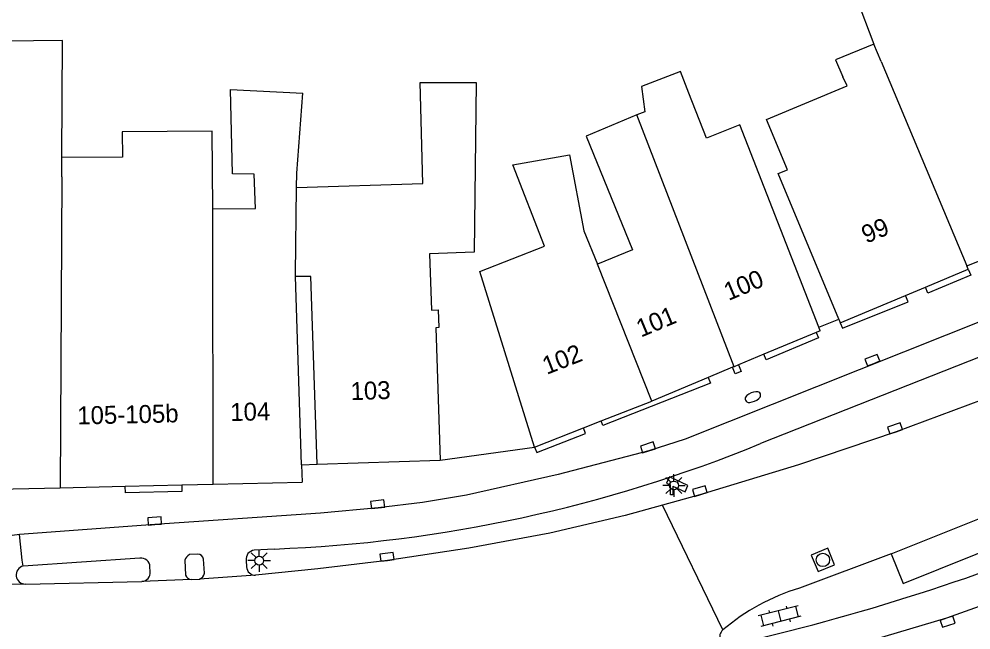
# Model space of a CAD drawing. Extents: x 132998 to 136004, y 396998 to 398512.
# Drawn here: x 133737.1 to 133790.2, y 397605.3 to 397639.3 of the extents above; entities that cross this region are included whole.
import ezdxf

# ---------------------------------------------------------------- set-up
doc = ezdxf.new("R2010")
doc.units = 0
for name, color, linetype in [('gg-afsc-erfafscheiding', 7, 'Continuous'), ('gg-afsc-hekwerk', 7, 'Continuous'), ('gg-anno-huisnummerreeks BGT', 7, 'Continuous'), ('gg-bbg-gedigitaliseerde bebouwing', 7, 'Continuous'), ('gg-bbg-hoofdgebouw', 7, 'Continuous'), ('gg-bbg-tussenscheiding', 7, 'Continuous'), ('gg-knt-verharding', 7, 'Continuous'), ('gg-knt-verharding nz', 7, 'Continuous'), ('gt-grn-weggrens', 7, 'Continuous'), ('gt-symb-brandkraan', 7, 'Continuous'), ('gt-symb-camera', 7, 'Continuous'), ('gt-symb-klinker verharding', 7, 'Continuous'), ('gt-symb-kolk', 7, 'Continuous'), ('gt-symb-lichtmast', 7, 'Continuous'), ('gt-symb-rioolschacht', 7, 'Continuous')]:
    doc.layers.add(name, color=color, linetype=linetype)

# ---------------------------------------------------------------- blocks, each defined once
blk = doc.blocks.new('gt0-KOLK')
at = {"layer": 'gt-symb-kolk'}
blk.add_lwpolyline([(0, 0), (0.375, 0), (0.375, 0.4), (-0.375, 0.4), (-0.375, 0), (0, 0)], dxfattribs=at)
blk = doc.blocks.new('gt0-CAMERA')
at = {"layer": 'gt-symb-camera'}
for points in [[(0.067, 0.484), (0.753, 0.164), (0.916, 0.514), (-0.121, 0.999), (-0.284, 0.648), (-0.067, 0.547)], [(0.067, 0.484), (0.067, 0), (-0.067, 0), (-0.067, 0.547)]]:
    blk.add_lwpolyline(points, dxfattribs=at)
blk = doc.blocks.new('gt0-LMAST')
at = {"layer": 'gt-symb-lichtmast'}
for p, q in [((-0.005, 0.246), (-0.005, 0.621)), ((-0.182, 0.173), (-0.447, 0.438)), ((0.172, 0.173), (0.437, 0.438)), ((-0.255, -0.004), (-0.63, -0.004)), ((-0.182, -0.181), (-0.447, -0.446)), ((-0.005, -0.254), (-0.005, -0.629)), ((0.437, -0.446), (0.172, -0.181)), ((0.245, -0.004), (0.62, -0.004))]:
    blk.add_line(p, q, dxfattribs=at)
blk.add_circle((-0.005, -0.004), 0.25, dxfattribs=at)
blk = doc.blocks.new('gt0-BR')
at = {"layer": 'gt-symb-brandkraan'}
for centre, radius, start, end in [((-0.244, 0), 0.206, 107.5669, 252.4331), ((0.599, -2.664), 3, 106.892, 107.5669), ((0, -0.691), 0.938, 73.108, 106.892), ((-0.599, -2.664), 3, 72.4331, 73.108), ((0.244, 0), 0.206, 287.567, 72.4331), ((0.599, 2.664), 3, 252.4331, 253.108), ((0, 0.691), 0.938, 253.108, 286.8921), ((-0.599, 2.664), 3, 286.8921, 287.567)]:
    blk.add_arc(centre, radius, start, end, dxfattribs=at)
blk = doc.blocks.new('gt0-KL1')
at = {"layer": 'gt-symb-klinker verharding'}
for p, q in [((-1.15, 0.3), (1.15, 0.3)), ((-1, -0.3), (-1, 0.3)), ((-0.5, 0.3), (-0.5, 0.45)), ((0, -0.3), (0, 0.3)), ((0.5, 0.3), (0.5, 0.45)), ((1, -0.3), (1, 0.3)), ((-1.15, -0.3), (1.15, -0.3)), ((-0.5, -0.45), (-0.5, -0.3)), ((0.5, -0.45), (0.5, -0.3))]:
    blk.add_line(p, q, dxfattribs=at)
blk = doc.blocks.new('gt0-RS')
at = {"layer": 'gt-symb-rioolschacht'}
blk.add_lwpolyline([(-0.5, -0.5), (0.5, -0.5), (0.5, 0.5), (-0.5, 0.5)], close=True, dxfattribs=at)
blk.add_circle((0, 0), 0.375, dxfattribs=at)

msp = doc.modelspace()

# ---------------------------------------------------------------- linework, layer by layer
at = {"layer": 'gg-afsc-erfafscheiding'}
msp.add_line((133783.067, 397642.466), (133784.776, 397637.921), dxfattribs=at)
at = {"layer": 'gg-afsc-hekwerk'}
for p, q in [((133789.959, 397625.564), (133792.427, 397626.527)), ((133781.714, 397622.136), (133782.829, 397622.573))]:
    msp.add_line(p, q, dxfattribs=at)
at = {"layer": 'gg-bbg-gedigitaliseerde bebouwing'}
for p, q in [((133785.186, 397636.942), (133784.776, 397637.921)), ((133785.186, 397636.942), (133789.959, 397625.564)), ((133759.478, 397635.777), (133762.607, 397635.777)), ((133762.607, 397635.777), (133762.483, 397626.309)), ((133771.571, 397633.97), (133768.732, 397632.783)), ((133790.04, 397625.37), (133789.959, 397625.564)), ((133752.859, 397614.469), (133752.525, 397624.959)), ((133753.39, 397624.959), (133752.525, 397624.959)), ((133753.74, 397614.5), (133753.39, 397624.959)), ((133782.829, 397622.573), (133782.91, 397622.38)), ((133781.79, 397621.94), (133781.714, 397622.136)), ((133752.859, 397614.469), (133752.89, 397613.49))]:
    msp.add_line(p, q, dxfattribs=at)
for points in [[(133739.499, 397631.592), (133739.534, 397638.122), (133733.057, 397638.04)], [(133784.776, 397637.921), (133782.651, 397637.03), (133783.044, 397636.093)], [(133774.471, 397635.182), (133774.006, 397636.381), (133771.818, 397635.544), (133772, 397634.149), (133771.571, 397633.97)], [(133752.581, 397629.918), (133759.63, 397630.154), (133759.478, 397635.777)], [(133779.957, 397630.907), (133778.786, 397633.718), (133783.296, 397635.584), (133783.044, 397636.093)], [(133750.229, 397630.667), (133749.008, 397630.682), (133748.905, 397635.385), (133752.942, 397635.186)], [(133752.581, 397629.918), (133752.591, 397630.717), (133752.942, 397635.186)], [(133781.714, 397622.136), (133777.313, 397633.411), (133775.445, 397632.671), (133774.471, 397635.182)], [(133747.907, 397628.739), (133747.88, 397633.053), (133742.861, 397633.021), (133742.87, 397631.613), (133739.499, 397631.592)], [(133768.732, 397632.783), (133771.316, 397626.451), (133769.364, 397625.655)], [(133762.813, 397625.247), (133766.415, 397626.658), (133764.644, 397631.177), (133767.816, 397631.736), (133768.607, 397627.511), (133769.364, 397625.655)], [(133782.829, 397622.573), (133779.444, 397630.694), (133779.957, 397630.907)], [(133747.907, 397628.739), (133750.292, 397628.76), (133750.229, 397630.667)]]:
    msp.add_lwpolyline(points, dxfattribs=at)
at = {"layer": 'gg-bbg-hoofdgebouw'}
for p, q in [((133765.86, 397615.45), (133762.813, 397625.247)), ((133787.66, 397624.372), (133790.04, 397625.37)), ((133786.543, 397623.904), (133787.66, 397624.372)), ((133782.91, 397622.38), (133786.543, 397623.904)), ((133781.564, 397621.845), (133778.649, 397620.627)), ((133781.79, 397621.94), (133781.564, 397621.845)), ((133778.649, 397620.627), (133777.228, 397620.032)), ((133776.905, 397619.897), (133775.539, 397619.326)), ((133776.993, 397619.934), (133776.905, 397619.897)), ((133777.228, 397620.032), (133776.993, 397619.934)), ((133775.539, 397619.326), (133772.39, 397618.01)), ((133769.575, 397616.906), (133772.39, 397618.01)), ((133765.86, 397615.45), (133768.588, 397616.519)), ((133768.588, 397616.519), (133769.575, 397616.906)), ((133753.74, 397614.5), (133760.6, 397614.73)), ((133743.028, 397613.269), (133746.182, 397613.34)), ((133746.182, 397613.34), (133747.943, 397613.379)), ((133747.943, 397613.379), (133752.89, 397613.49)), ((133727.486, 397612.921), (133739.399, 397613.188)), ((133739.399, 397613.188), (133743.028, 397613.269))]:
    msp.add_line(p, q, dxfattribs=at)
msp.add_lwpolyline([(133762.483, 397626.309), (133759.995, 397626.222), (133760.119, 397623.09), (133760.489, 397623.101), (133760.52, 397622.111), (133760.358, 397622.108), (133760.6, 397614.73)], dxfattribs=at)
at = {"layer": 'gg-bbg-tussenscheiding'}
for p, q in [((133776.993, 397619.934), (133771.571, 397633.97)), ((133739.495, 397630.95), (133739.499, 397631.592)), ((133739.493, 397630.517), (133739.495, 397630.95)), ((133739.493, 397630.517), (133739.399, 397613.188)), ((133747.908, 397627.923), (133747.907, 397628.739)), ((133747.943, 397613.379), (133747.908, 397627.923)), ((133772.39, 397618.01), (133769.364, 397625.655))]:
    msp.add_line(p, q, dxfattribs=at)
msp.add_lwpolyline([(133752.525, 397624.959), (133752.521, 397625.084), (133752.581, 397629.918)], dxfattribs=at)
at = {"layer": 'gg-knt-verharding'}
for p, q in [((133806.045, 397626.559), (133778.462, 397615.645)), ((133785.749, 397609.494), (133810.454, 397619.449)), ((133760.6, 397614.73), (133765.86, 397615.45)), ((133752.859, 397614.469), (133753.74, 397614.5)), ((133744.687, 397611.131), (133737.133, 397610.582)), ((133751.335, 397609.769), (133750.218, 397609.696)), ((133743.845, 397609.263), (133737.329, 397608.819)), ((133746.353, 397609.139), (133746.393, 397608.311)), ((133747.079, 397609.481), (133746.613, 397609.457)), ((133747.452, 397608.425), (133747.395, 397609.198)), ((133749.774, 397609.136), (133749.799, 397608.767)), ((133785.749, 397609.494), (133780.628, 397607.595)), ((133744.423, 397608.5), (133744.407, 397608.789)), ((133753.773, 397608.666), (133750.301, 397608.309)), ((133746.716, 397608.066), (133743.963, 397607.949)), ((133746.716, 397608.066), (133747.176, 397608.085)), ((133750.301, 397608.309), (133747.176, 397608.085)), ((133737.461, 397607.815), (133743.963, 397607.949))]:
    msp.add_line(p, q, dxfattribs=at)
for points in [[(133805.368, 397628.269), (133800.992, 397626.547), (133774.256, 397615.89), (133772.239, 397615.244), (133767.175, 397613.923), (133762.071, 397612.763), (133759.608, 397612.36), (133757.13, 397612.062), (133753.918, 397611.759), (133744.687, 397611.131)], [(133817.944, 397628.672), (133803.594, 397622.918), (133794.825, 397619.57), (133786.024, 397616.31), (133780.573, 397614.47), (133775.072, 397612.785), (133772.992, 397612.21)], [(133790.04, 397625.37), (133790.182, 397625.028), (133787.8, 397624.038), (133787.66, 397624.372)], [(133782.91, 397622.38), (133783.034, 397622.085), (133786.694, 397623.544), (133786.543, 397623.904)], [(133781.564, 397621.845), (133781.687, 397621.55), (133778.776, 397620.322), (133778.649, 397620.627)], [(133827.823, 397621.238), (133798.583, 397609.537), (133793.73, 397607.66), (133788.832, 397605.905), (133783.331, 397604.275), (133777.796, 397602.765), (133776.933, 397602.596)], [(133777.228, 397620.032), (133777.378, 397619.673), (133777.055, 397619.538), (133776.905, 397619.897)], [(133775.539, 397619.326), (133775.67, 397619.013), (133769.673, 397616.655), (133769.575, 397616.906)], [(133785.749, 397609.494), (133786.423, 397607.841), (133808.756, 397616.821), (133811.123, 397617.725), (133810.454, 397619.449)], [(133765.86, 397615.45), (133765.98, 397615.143), (133768.708, 397616.212), (133768.588, 397616.519)], [(133746.182, 397613.34), (133746.191, 397612.968), (133743.037, 397612.894), (133743.028, 397613.269)], [(133772.992, 397612.21), (133770.911, 397611.635), (133766.708, 397610.649), (133762.192, 397609.812), (133757.65, 397609.133), (133753.773, 397608.666)], [(133737.133, 397610.582), (133735.74, 397610.4), (133734.993, 397610.243), (133733.041, 397609.749), (133732.277, 397609.611), (133730.488, 397609.465), (133721.438, 397609.337)], [(133737.329, 397608.819), (133737.283, 397609.141), (133737.133, 397610.582)]]:
    msp.add_lwpolyline(points, dxfattribs=at)
for centre, radius, start, end in [((133748.313, 397689.275), 79.563, 272.17671, 292.26742), ((133748.876, 397727.354), 126.066, 282.75722, 292.73611), ((133750.261, 397609.206), 0.492, 95.0491, 188.1321), ((133743.912, 397608.772), 0.496, 1.9949, 97.7154), ((133746.904, 397608.954), 0.581, 120.0332, 161.4272), ((133747.079, 397609.163), 0.318, 6.3057, 90.001), ((133737.46, 397608.326), 0.511, 104.8919, 270.088), ((133750.279, 397608.789), 0.48, 182.5892, 272.6593), ((133743.917, 397608.455), 0.508, 275.1938, 5.0928), ((133746.731, 397608.422), 0.356, 198.1276, 267.5108), ((133746.919, 397608.575), 0.553, 297.62, 344.243), ((133784.263, 397595.885), 12.261, 107.2439, 130.1499), ((133776.672, 397604.885), 0.487, 130.2409, 274.9893)]:
    msp.add_arc(centre, radius, start, end, dxfattribs=at)
at = {"layer": 'gg-knt-verharding nz'}
msp.add_line((133737.461, 397607.815), (133681.958, 397607.264), dxfattribs=at)
at = {"layer": 'gt-grn-weggrens'}
msp.add_line((133776.357, 397605.257), (133772.992, 397612.21), dxfattribs=at)

# ---------------------------------------------------------------- block references
at = {"layer": 'gt-symb-brandkraan', "rotation": -157.41099611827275}
msp.add_blockref('gt0-BR', (133778.035, 397618.24), dxfattribs=at)
at = {"layer": 'gt-symb-camera'}
msp.add_blockref('gt0-CAMERA', (133773.498, 397612.794), dxfattribs=at)
at = {"layer": 'gt-symb-klinker verharding', "rotation": -165.82485794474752}
msp.add_blockref('gt0-KL1', (133779.518, 397606.028), dxfattribs=at)
at = {"layer": 'gt-symb-kolk'}
for p, rotation in [((133784.774, 397620.111), 21.76950168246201), ((133786.024, 397616.31), 18.851835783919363), ((133772.239, 397615.244), 18.181268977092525), ((133775.133, 397612.808), 16.551136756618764), ((133757.13, 397612.062), 6.42874774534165), ((133744.687, 397611.131), 3.612074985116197), ((133757.65, 397609.133), 7.53025334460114), ((133788.832, 397605.905), -161.76430853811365)]:
    msp.add_blockref('gt0-KOLK', p, dxfattribs=dict(at, rotation=rotation))
at = {"layer": 'gt-symb-lichtmast'}
for p in [(133773.635, 397613.314), (133750.505, 397609.126)]:
    msp.add_blockref('gt0-LMAST', p, dxfattribs=at)
at = {"layer": 'gt-symb-rioolschacht', "rotation": 22.514112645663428}
msp.add_blockref('gt0-RS', (133781.939, 397609.16), dxfattribs=at)

# ---------------------------------------------------------------- texts
at = {"layer": 'gg-anno-huisnummerreeks BGT'}
for s, rotation, p in [('99', 22.8, (133784.356, 397626.781)), ('100', 22.7, (133776.677, 397623.595)), ('101', 22.7, (133771.793, 397621.553)), ('102', 21.4, (133766.536, 397619.474)), ('103', 1.9, (133755.612, 397618.064)), ('105-105b', 1.3, (133740.364, 397616.709)), ('104', 1.3, (133748.896, 397616.901))]:
    msp.add_text(s, height=1, rotation=rotation, dxfattribs=at).set_placement(p)

doc.saveas('drawing.dxf')
